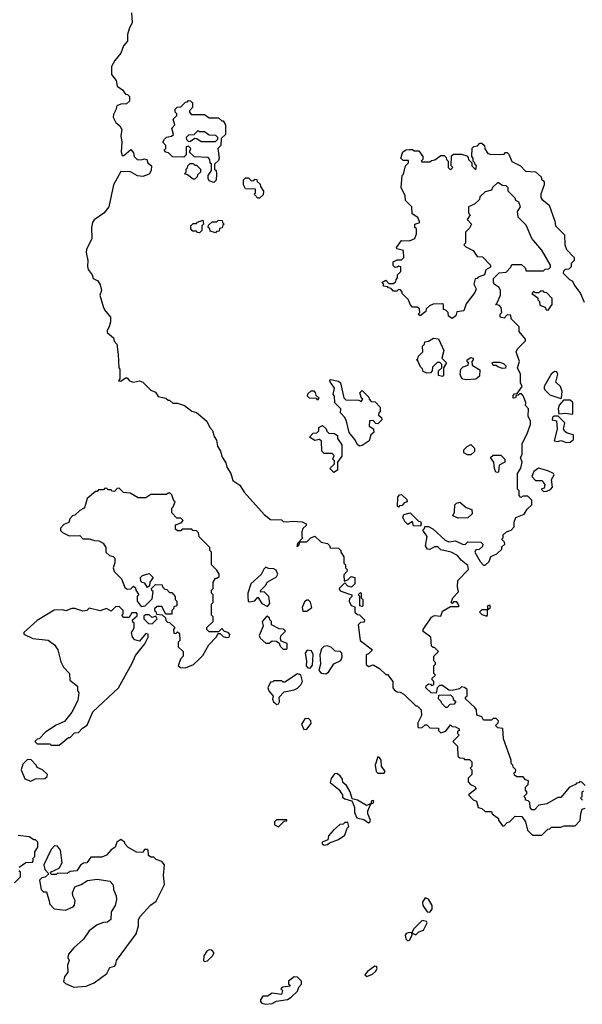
# Model space of a CAD drawing. Extents: x 1861455 to 2058065, y 200073 to 437907.
# Tile 275 of 574: x 1896285 to 1899851, y 386728 to 392972. Entities that reach past the tile are written whole.
import ezdxf

# ---------------------------------------------------------------- set-up
doc = ezdxf.new("R2010")
doc.units = 0

msp = doc.modelspace()

# ---------------------------------------------------------------- linework, layer by layer
at = {"layer": '0CON05XD'}
for points in [[(1896992.5, 393015), (1896997.5, 392955), (1896977.5, 392915), (1896968.3, 392878.3), (1896967.5, 392835), (1896943, 392807), (1896925, 392760), (1896887, 392713), (1896867.5, 392675), (1896867.5, 392625), (1896897, 392587), (1896901.7, 392551.7), (1896936.4, 392526.4), (1896955, 392500), (1896968.3, 392498.3), (1896980, 392485), (1896980, 392455), (1896961.7, 392438.3), (1896925, 392437.5), (1896900, 392425), (1896895, 392400), (1896878.3, 392371.7), (1896877.5, 392355), (1896895, 392320), (1896919.3, 392299.3), (1896932.5, 392275), (1896926.7, 392235), (1896931.2, 392195), (1896927.5, 392135), (1896935, 392110), (1896945, 392110), (1896988.3, 392148.3), (1897007, 392127), (1897010, 392105), (1897030, 392085), (1897055, 392082.5), (1897075, 392090), (1897090, 392085), (1897097.5, 392065), (1897120, 392045), (1897117.5, 392015), (1897105, 391992.5), (1897065, 391976.7), (1897031.2, 391981.2), (1896986.4, 392006.4), (1896925, 392010), (1896880, 391925), (1896850, 391785), (1896817.5, 391745), (1896757, 391703), (1896746.7, 391685), (1896740, 391655), (1896742.5, 391585), (1896707.5, 391515), (1896706.7, 391495), (1896716.7, 391445), (1896713.6, 391406.4), (1896718.3, 391388.3), (1896743.3, 391355), (1896750.7, 391330.7), (1896780, 391315), (1896795, 391290), (1896802.5, 391255), (1896793.3, 391225), (1896813.6, 391153.6), (1896821.2, 391131.2), (1896860, 391085), (1896860, 391055), (1896852.5, 391025), (1896838.3, 391001.7), (1896838.3, 390988.3), (1896880, 390955), (1896883, 390933), (1896900, 390915), (1896908.3, 390848.3), (1896912.5, 390765), (1896920, 390755), (1896920, 390695), (1896911.7, 390681.7), (1896925, 390680), (1896955, 390700), (1896965, 390700), (1896981.7, 390681.7), (1897005, 390672.5), (1897045, 390682.5), (1897065, 390672.5), (1897115, 390622.5), (1897145, 390610), (1897161.7, 390581.7), (1897211.7, 390571.7), (1897225, 390560), (1897235, 390560), (1897255, 390540), (1897285, 390540), (1897330, 390525), (1897375, 390490), (1897405, 390480), (1897470, 390425), (1897490, 390385), (1897507, 390367), (1897518.3, 390328.3), (1897532.5, 390305), (1897538.3, 390268.3), (1897557.5, 390235), (1897568.3, 390198.3), (1897591.7, 390161.7), (1897597.5, 390135), (1897622.5, 390095), (1897635, 390050), (1897679.3, 390019.3), (1897707.5, 389975), (1897833.6, 389833.6), (1897875, 389802.5), (1897945, 389800), (1897955, 389790), (1897975, 389787.5), (1898015, 389792.5), (1898075, 389787.5), (1898100, 389775), (1898100, 389765), (1898080, 389745), (1898072.5, 389725), (1898072.5, 389692.5), (1898080, 389685), (1898045, 389650), (1898041.7, 389631.7), (1898055, 389640), (1898060, 389660), (1898105, 389660), (1898130, 389685), (1898155, 389697.5), (1898195, 389657.5), (1898235, 389650), (1898248.3, 389638.3), (1898251.7, 389621.7), (1898305, 389620), (1898320, 389605), (1898320, 389595), (1898340, 389565), (1898340, 389525), (1898350, 389515), (1898350, 389495), (1898360, 389485), (1898358.3, 389471.7), (1898338.3, 389451.7), (1898341.7, 389411.7), (1898365, 389420), (1898385, 389440), (1898410, 389435), (1898410, 389395), (1898387.5, 389372.5), (1898365, 389380), (1898345, 389400), (1898310, 389365), (1898315, 389350), (1898368.3, 389331.7), (1898390, 389325), (1898390, 389315), (1898375, 389300), (1898373.3, 389285), (1898385, 389257.5), (1898408.3, 389248.3), (1898410, 389215), (1898425, 389200), (1898438.3, 389198.3), (1898470, 389165), (1898468.3, 389151.7), (1898445, 389150), (1898430, 389135), (1898443.3, 389035), (1898520, 388975), (1898495, 388950), (1898480, 388945), (1898481.7, 388881.7), (1898495, 388870), (1898525, 388880), (1898566.4, 388856.4), (1898605, 388820), (1898615, 388820), (1898650, 388775), (1898650, 388735), (1898660.7, 388720.7), (1898678.3, 388708.3), (1898697, 388707), (1898720, 388695), (1898795, 388620), (1898805, 388620), (1898830, 388595), (1898831.7, 388558.3), (1898808.3, 388511.7), (1898808.3, 388488.3), (1898815, 388480), (1898835, 388482.5), (1898855, 388500), (1898865, 388500), (1898885, 388480), (1898938.3, 388478.3), (1898940, 388465), (1898955, 388450), (1898985, 388460), (1899015, 388500), (1899025, 388490), (1899047, 388487), (1899070, 388475), (1899070, 388465), (1899060, 388455), (1899060, 388445), (1899070, 388435), (1899030, 388395), (1899060, 388365), (1899061.7, 388301.7), (1899075, 388290), (1899098.3, 388288.3), (1899105, 388280), (1899135, 388280), (1899150, 388265), (1899150, 388235), (1899140, 388225), (1899150, 388215), (1899150, 388185), (1899128.3, 388161.7), (1899128.3, 388138.3), (1899141.7, 388121.7), (1899169.3, 388109.3), (1899177.5, 388095), (1899130, 388055), (1899160, 388025), (1899180, 388015), (1899190, 387975), (1899215, 387970), (1899235, 387950), (1899275, 387950), (1899280, 387935), (1899320, 387905), (1899320, 387895), (1899345, 387860), (1899355, 387860), (1899375, 387880), (1899390, 387885), (1899425, 387920), (1899468.3, 387918.3), (1899490, 387885), (1899503, 387833), (1899535, 387800), (1899595, 387800), (1899631.7, 387838.3), (1899645, 387840), (1899655, 387850), (1899715, 387850), (1899735, 387860), (1899805, 387860), (1899837, 387893), (1899841.7, 387938.3)], [(1897515, 391940), (1897485, 391950), (1897480, 391965), (1897480, 391985), (1897500, 392015), (1897500, 392055), (1897491.7, 392061.7), (1897490, 392085), (1897478.3, 392098.3), (1897391.7, 392101.7), (1897361.7, 392131.7), (1897370, 392155), (1897355, 392170), (1897340, 392165), (1897340, 392115), (1897325, 392100), (1897253, 392103), (1897228.3, 392128.3), (1897211.7, 392131.7), (1897200, 392145), (1897210, 392155), (1897210, 392175), (1897192.5, 392195), (1897202.5, 392215), (1897215, 392227.5), (1897247, 392233), (1897260, 392245), (1897250, 392285), (1897267.5, 392305), (1897258.3, 392341.7), (1897280, 392365), (1897280, 392375), (1897270, 392385), (1897270, 392405), (1897283, 392417), (1897305, 392420), (1897335, 392450), (1897348.3, 392451.7), (1897355, 392460), (1897368.3, 392458.3), (1897380, 392445), (1897380, 392415), (1897360, 392395), (1897360, 392385), (1897371.7, 392371.7), (1897455, 392370), (1897485, 392350), (1897545, 392350), (1897565, 392330), (1897575, 392330), (1897590, 392305), (1897590, 392245), (1897561.7, 392218.3), (1897560, 392175), (1897540, 392155), (1897550, 392095), (1897545, 392080), (1897520, 392055), (1897520, 392025), (1897530, 392015), (1897532.5, 391995), (1897530, 391955), (1897515, 391940)], [(1897525, 392200), (1897540, 392215), (1897540, 392225), (1897528.3, 392238.3), (1897485, 392240), (1897455, 392260), (1897425, 392260), (1897415, 392270), (1897388.3, 392241.7), (1897355, 392240), (1897340, 392225), (1897341.7, 392211.7), (1897355, 392200), (1897368.3, 392201.7), (1897395, 392220), (1897408.3, 392218.3), (1897435, 392200), (1897525, 392200)], [(1899870, 388115), (1899850, 388135), (1899835, 388140), (1899828.3, 388131.7), (1899815, 388130), (1899808.3, 388121.7), (1899770, 388105), (1899715, 388040), (1899695, 388040), (1899625, 388000), (1899575, 387990), (1899548.3, 387961.7), (1899531.7, 387961.7), (1899520, 387975), (1899518.3, 388008.3), (1899508.3, 388018.3), (1899491.7, 388021.7), (1899490, 388035), (1899480, 388045), (1899500, 388065), (1899500, 388075), (1899490, 388085), (1899490, 388105), (1899508.3, 388121.7), (1899510, 388145), (1899491.7, 388151.7), (1899475, 388170), (1899435, 388170), (1899421.7, 388181.7), (1899420, 388195), (1899428.3, 388201.7), (1899430, 388215), (1899411.7, 388231.7), (1899410, 388245), (1899400, 388255), (1899400, 388275), (1899350.7, 388410.7), (1899347, 388477), (1899315, 388480), (1899300, 388495), (1899318.3, 388511.7), (1899320, 388525), (1899305, 388540), (1899285, 388540), (1899275, 388530), (1899225, 388530), (1899215, 388550), (1899181.7, 388561.7), (1899180, 388595), (1899170, 388610), (1899110, 388665), (1899110, 388675), (1899120, 388685), (1899120, 388725), (1899105, 388737.5), (1899085, 388740), (1899071.7, 388728.3), (1899025, 388717.5), (1899005, 388720), (1898965, 388750), (1898945, 388750), (1898930, 388735), (1898925, 388700), (1898893, 388703), (1898860, 388735), (1898861.7, 388748.3), (1898875, 388760), (1898888.3, 388758.3), (1898895, 388750), (1898910, 388755), (1898910, 388775), (1898900, 388785), (1898900, 388795), (1898920, 388815), (1898910, 388825), (1898910, 388875), (1898920, 388885), (1898920, 388895), (1898910, 388905), (1898910, 388935), (1898940, 388965), (1898915, 388990), (1898905, 388990), (1898895, 389000), (1898890, 389055), (1898841.7, 389091.7), (1898842.5, 389105), (1898895, 389182.5), (1898915, 389192.5), (1898955, 389190), (1898965, 389220), (1899015, 389250), (1899065, 389250), (1899070, 389255), (1899055, 389280), (1899035, 389280), (1899025, 389270), (1899020, 389275), (1899030, 389305), (1899067, 389343), (1899060, 389375), (1899062.5, 389415), (1899130, 389485), (1899125, 389510), (1899083.6, 389543.6), (1899060, 389575), (1899020, 389595), (1898955, 389610), (1898935, 389630), (1898915, 389630), (1898885, 389612.5), (1898870, 389615), (1898857.5, 389635), (1898867.5, 389695), (1898840, 389735), (1898850, 389745), (1898851.7, 389758.3), (1898875, 389757.5), (1898903, 389743), (1898981.7, 389671.7), (1899005, 389660), (1899046.4, 389666.4), (1899095, 389643.3), (1899110, 389645), (1899125, 389660), (1899208.3, 389658.3), (1899220, 389645), (1899218.3, 389631.7), (1899197.5, 389612.5), (1899175, 389610), (1899170, 389595), (1899202.5, 389535), (1899223.6, 389513.6), (1899235, 389513.3), (1899260, 389535), (1899271.7, 389568.3), (1899310, 389585), (1899340, 389615), (1899341.7, 389628.3), (1899360, 389645), (1899358.3, 389658.3), (1899340, 389675), (1899350, 389685), (1899350, 389705), (1899370, 389725), (1899400, 389735), (1899420, 389755), (1899420, 389785), (1899430, 389815), (1899483, 389837), (1899501.7, 389868.3), (1899530, 389895), (1899530, 389925), (1899518.3, 389938.3), (1899505, 389950), (1899475, 389950), (1899461.7, 389941.7), (1899450, 389955), (1899450, 389985), (1899440, 389995), (1899440, 390095), (1899461.7, 390128.3), (1899470, 390165), (1899460, 390195), (1899470, 390215), (1899470, 390285), (1899499.5, 390340.5), (1899522.5, 390405), (1899522.5, 390425), (1899508.3, 390458.3), (1899510, 390505), (1899490, 390525), (1899492.5, 390545), (1899476.2, 390586.2), (1899465, 390600), (1899455, 390600), (1899445, 390590), (1899431.7, 390588.3), (1899427, 390573), (1899411.7, 390571.7), (1899411.7, 390588.3), (1899421.7, 390598.3), (1899438.3, 390601.7), (1899470, 390645), (1899458.3, 390668.3), (1899460, 390725), (1899440, 390765), (1899452.5, 390805), (1899432.5, 390865), (1899440, 390885), (1899490, 390935), (1899490, 390945), (1899450, 390995), (1899450, 391025), (1899400, 391075), (1899398.3, 391098.3), (1899375, 391100), (1899355, 391080), (1899330, 391085), (1899330, 391105), (1899340, 391115), (1899337, 391147), (1899325, 391160), (1899300, 391165), (1899308.3, 391171.7), (1899332.5, 391225), (1899332.5, 391255), (1899323, 391273), (1899292.5, 391295), (1899287, 391307), (1899288.3, 391331.7), (1899323, 391367), (1899368.3, 391371.7), (1899398.3, 391401.7), (1899405, 391420), (1899465, 391420), (1899488.3, 391398.3), (1899495, 391380), (1899605, 391380), (1899615, 391390), (1899638.3, 391391.7), (1899648.3, 391401.7), (1899650, 391415), (1899595, 391510), (1899530, 391585), (1899495, 391670), (1899445, 391720), (1899440, 391755), (1899460, 391785), (1899447.5, 391815), (1899430, 391825), (1899425, 391840), (1899380, 391885), (1899380, 391905), (1899368.3, 391918.3), (1899345, 391920), (1899315, 391940), (1899281.7, 391908.3), (1899275, 391890), (1899235, 391880), (1899201.7, 391848.3), (1899198.3, 391831.7), (1899168.3, 391801.7), (1899130, 391785), (1899130, 391745), (1899140, 391735), (1899120, 391705), (1899147.5, 391675), (1899135, 391650), (1899110, 391625), (1899110, 391555), (1899100, 391545), (1899111.7, 391531.7), (1899159.3, 391509.3), (1899185, 391470), (1899218.3, 391468.3), (1899270, 391415), (1899268.3, 391401.7), (1899240, 391385), (1899230, 391355), (1899191.7, 391338.3), (1899185, 391330), (1899171.7, 391328.3), (1899162.5, 391295), (1899177.5, 391265), (1899168.8, 391241.2), (1899115, 391170), (1899100, 391125), (1899055, 391120), (1899050, 391095), (1899025, 391077.5), (1899001.7, 391091.7), (1899000, 391115), (1898985, 391130), (1898970, 391135), (1898970, 391165), (1898965, 391170), (1898905, 391167.5), (1898881.7, 391158.3), (1898861.7, 391138.3), (1898858.3, 391121.7), (1898823, 391093), (1898810, 391105), (1898820, 391115), (1898818.3, 391138.3), (1898805, 391150), (1898775, 391150), (1898760, 391165), (1898750, 391195), (1898710, 391235), (1898710, 391245), (1898698.3, 391258.3), (1898685, 391260), (1898675, 391250), (1898655, 391250), (1898638.3, 391268.3), (1898621.7, 391271.7), (1898618.3, 391278.3), (1898591.7, 391281.7), (1898590, 391295), (1898580, 391305), (1898605, 391320), (1898625, 391300), (1898655, 391300), (1898668.3, 391311.7), (1898670, 391325), (1898680, 391335), (1898680, 391355), (1898700, 391375), (1898700, 391405), (1898685, 391410), (1898678.3, 391401.7), (1898665, 391400), (1898653, 391413), (1898653, 391437), (1898678.3, 391448.3), (1898705, 391450), (1898720, 391465), (1898718.3, 391508.3), (1898675, 391520), (1898673, 391527), (1898705, 391572.5), (1898755, 391570), (1898790, 391585), (1898800, 391615), (1898800, 391645), (1898790, 391655), (1898790, 391675), (1898820, 391685), (1898808.3, 391718.3), (1898771.7, 391741.7), (1898770, 391785), (1898730, 391825), (1898727, 391857), (1898702.5, 391905), (1898710, 391985), (1898717, 391993), (1898730, 392045), (1898750, 392065), (1898748.3, 392078.3), (1898715, 392080), (1898700, 392095), (1898712.5, 392135), (1898735, 392147.5), (1898755, 392150), (1898775, 392150), (1898785, 392140), (1898815, 392140), (1898840, 392105), (1898840, 392085), (1898830, 392075), (1898835, 392070), (1898885, 392070), (1898895, 392080), (1898917, 392083), (1898955, 392110), (1898975, 392110), (1898988.3, 392098.3), (1898990, 392085), (1899000, 392075), (1899000, 392035), (1899015, 392020), (1899030, 392035), (1899020, 392045), (1899021.7, 392108.3), (1899035, 392120), (1899085, 392120), (1899118.3, 392108.3), (1899128.3, 392098.3), (1899130, 392085), (1899150, 392065), (1899150, 392045), (1899175, 392020), (1899180, 392045), (1899171.7, 392051.7), (1899170, 392065), (1899160, 392075), (1899160, 392095), (1899150, 392105), (1899153, 392157), (1899163, 392167), (1899187, 392173), (1899201.7, 392188.3), (1899215, 392190), (1899230, 392175), (1899233, 392153), (1899253, 392123), (1899275, 392117.5), (1899355, 392120), (1899365, 392130), (1899375, 392130), (1899385, 392120), (1899405, 392073.3), (1899460, 392045), (1899491.7, 392011.7), (1899555, 392007.5), (1899590, 391975), (1899591.7, 391961.7), (1899610, 391945), (1899610, 391925), (1899587.5, 391865), (1899587.5, 391845), (1899593.6, 391833.6), (1899640, 391795), (1899677.5, 391695), (1899680, 391665), (1899737, 391607), (1899740, 391545), (1899750, 391515), (1899800, 391465), (1899800, 391445), (1899780, 391425), (1899780, 391405), (1899765, 391390), (1899741.7, 391388.3), (1899731.7, 391378.3), (1899730, 391365), (1899770, 391325), (1899786.7, 391316.7), (1899802.5, 391285), (1899840, 391235), (1899861.7, 391181.7)], [(1897395, 391960), (1897385, 391960), (1897348.3, 391988.3), (1897330, 391995), (1897340, 392005), (1897340, 392025), (1897348.3, 392031.7), (1897350, 392045), (1897365, 392060), (1897385, 392060), (1897395, 392050), (1897405, 392050), (1897430, 392025), (1897430, 392005), (1897411.7, 391988.3), (1897410, 391975), (1897395, 391960)], [(1897805, 391840), (1897795, 391840), (1897770, 391865), (1897780, 391875), (1897778.3, 391898.3), (1897715, 391900), (1897702.5, 391925), (1897703, 391957), (1897715, 391970), (1897735, 391970), (1897755, 391950), (1897768.3, 391951.7), (1897775, 391960), (1897788.3, 391958.3), (1897790, 391945), (1897808.3, 391928.3), (1897810, 391915), (1897830, 391885), (1897828.3, 391861.7), (1897805, 391840)], [(1897425, 391620), (1897411.7, 391621.7), (1897405, 391630), (1897381.7, 391631.7), (1897370, 391645), (1897370, 391665), (1897385, 391680), (1897405, 391680), (1897411.7, 391688.3), (1897445, 391700), (1897450, 391675), (1897440, 391665), (1897440, 391635), (1897425, 391620)], [(1897525, 391620), (1897491.7, 391631.7), (1897490, 391645), (1897480, 391655), (1897481.7, 391668.3), (1897505, 391690), (1897535, 391690), (1897545, 391700), (1897568.3, 391698.3), (1897570, 391685), (1897580, 391675), (1897571.7, 391668.3), (1897568.3, 391651.7), (1897551.7, 391648.3), (1897548.3, 391631.7), (1897531.7, 391628.3), (1897525, 391620)], [(1899635, 391130), (1899660, 391165), (1899660, 391205), (1899625, 391240), (1899611.7, 391241.7), (1899605, 391250), (1899585, 391250), (1899575, 391240), (1899555, 391240), (1899541.7, 391248.3), (1899530, 391235), (1899568.3, 391208.3), (1899570, 391195), (1899580, 391185), (1899581.7, 391161.7), (1899615, 391150), (1899621.7, 391131.7), (1899635, 391130)], [(1898965, 390710), (1898940, 390715), (1898940, 390745), (1898960, 390765), (1898960, 390785), (1898948.3, 390798.3), (1898931.7, 390798.3), (1898901.7, 390768.3), (1898900, 390745), (1898888.3, 390731.7), (1898865, 390730), (1898841.7, 390741.7), (1898838.3, 390758.3), (1898825, 390770), (1898808.3, 390808.3), (1898800, 390815), (1898808.3, 390821.7), (1898811.7, 390838.3), (1898840, 390865), (1898838.3, 390901.7), (1898850, 390915), (1898851.7, 390928.3), (1898875, 390932.5), (1898908.3, 390951.7), (1898938.3, 390948.3), (1898972.5, 390875), (1898960, 390825), (1898990, 390795), (1898970, 390765), (1898970, 390715), (1898965, 390710)], [(1899115, 390687.5), (1899093, 390693), (1899082.5, 390705), (1899077.5, 390725), (1899080, 390755), (1899095, 390770), (1899128.3, 390781.7), (1899130, 390795), (1899121.7, 390801.7), (1899120, 390815), (1899145, 390830), (1899160, 390825), (1899160, 390815), (1899150, 390805), (1899151.7, 390781.7), (1899201.7, 390751.7), (1899199.5, 390710.5), (1899175, 390692), (1899115, 390687.5)], [(1899345, 390760), (1899315, 390770), (1899305, 390780), (1899285, 390780), (1899280, 390795), (1899285, 390800), (1899325, 390800), (1899351.7, 390791.7), (1899367, 390777), (1899365, 390762.5), (1899345, 390760)], [(1899715, 390570), (1899720, 390575), (1899723.3, 390615), (1899712.5, 390645), (1899683, 390673), (1899696.2, 390725), (1899689.2, 390739.2), (1899675, 390741.2), (1899653.8, 390725), (1899610, 390645), (1899610, 390635), (1899612.5, 390625), (1899645, 390592.5), (1899715, 390570)], [(1898438.3, 390268.3), (1898425, 390277.5), (1898408.8, 390308.8), (1898372.5, 390355), (1898357, 390427), (1898345, 390450), (1898318.3, 390478.3), (1898320, 390505), (1898283, 390543), (1898280, 390585), (1898272.5, 390595), (1898280, 390635), (1898252.5, 390675), (1898250, 390685), (1898255, 390690), (1898305, 390680), (1898318.3, 390668.3), (1898340, 390575), (1898351.7, 390561.7), (1898435, 390560), (1898448.3, 390551.7), (1898460, 390565), (1898451.7, 390571.7), (1898440, 390605), (1898455, 390620), (1898498.3, 390578.3), (1898500, 390565), (1898511.7, 390551.7), (1898538.3, 390548.3), (1898570, 390515), (1898570, 390485), (1898561.7, 390478.3), (1898560, 390465), (1898578.3, 390448.3), (1898580, 390435), (1898555, 390410), (1898541.7, 390411.7), (1898525, 390430), (1898501.7, 390428.3), (1898500, 390395), (1898528.3, 390378.3), (1898530, 390355), (1898511.2, 390338.8), (1898499.3, 390300.7), (1898455, 390272.5), (1898438.3, 390268.3)], [(1898175, 390560), (1898165, 390570), (1898121.7, 390571.7), (1898110, 390585), (1898111.7, 390598.3), (1898131.7, 390618.3), (1898148.3, 390618.3), (1898158.3, 390608.3), (1898161.7, 390591.7), (1898180, 390575), (1898175, 390560)], [(1899785, 390470), (1899790, 390475), (1899790, 390545), (1899775, 390560), (1899731.7, 390558.3), (1899703.6, 390526.4), (1899697.5, 390505), (1899701.7, 390471.7), (1899745, 390476.7), (1899785, 390470)], [(1899751.7, 390291.7), (1899775, 390293.8), (1899795, 390310), (1899795, 390340), (1899755, 390350), (1899740.7, 390360.7), (1899732.5, 390375), (1899740, 390415), (1899698.3, 390458.3), (1899671.7, 390458.3), (1899661.7, 390448.3), (1899660, 390435), (1899688.3, 390428.3), (1899692.5, 390375), (1899671.7, 390301.7), (1899695, 390297.5), (1899715, 390303.3), (1899751.7, 390291.7)], [(1898275, 390100), (1898250, 390125), (1898280, 390155), (1898280, 390175), (1898270, 390185), (1898278.3, 390208.3), (1898265, 390220), (1898215, 390220), (1898200, 390235), (1898198.3, 390298.3), (1898185, 390310), (1898155, 390302.5), (1898122.5, 390325), (1898145, 390350), (1898168.3, 390351.7), (1898180, 390365), (1898180, 390385), (1898205, 390397.5), (1898228.3, 390378.3), (1898231.7, 390361.7), (1898245, 390350), (1898277, 390347), (1898300, 390335), (1898300, 390315), (1898326.7, 390275), (1898327.5, 390205), (1898300, 390165), (1898300, 390115), (1898275, 390100)], [(1899145, 390212.5), (1899123, 390213), (1899100, 390225), (1899100, 390245), (1899120, 390265), (1899145, 390277.5), (1899167.5, 390255), (1899167, 390233), (1899145, 390212.5)], [(1899315, 390100), (1899303, 390103), (1899293.3, 390125), (1899290, 390165), (1899270, 390195), (1899285, 390210), (1899335, 390210), (1899360, 390185), (1899360, 390165), (1899323, 390147), (1899320, 390105), (1899315, 390100)], [(1899605, 389980), (1899625, 389982.5), (1899648.3, 389991.7), (1899662.5, 390007.5), (1899656.2, 390055), (1899673.3, 390085), (1899667.5, 390095), (1899631.7, 390111.7), (1899573, 390127), (1899543.6, 390106.4), (1899530, 390075), (1899555, 390050), (1899595, 390050), (1899612.5, 390025), (1899608.3, 390001.7), (1899590, 389995), (1899605, 389980)], [(1897335, 388862.5), (1897387, 388883), (1897423, 388917), (1897445, 388940), (1897483.6, 389006.4), (1897530, 389055), (1897541.7, 389078.3), (1897555, 389080), (1897575, 389060), (1897595, 389053.3), (1897613, 389057), (1897616.4, 389073.6), (1897606.1, 389086.1), (1897582.5, 389092.5), (1897565, 389110), (1897545, 389090), (1897485, 389090), (1897470, 389105), (1897471.7, 389118.3), (1897510, 389155), (1897510, 389185), (1897500, 389195), (1897500, 389265), (1897510, 389275), (1897510, 389325), (1897500, 389335), (1897500, 389355), (1897510, 389365), (1897510, 389405), (1897525, 389430), (1897535, 389430), (1897548.3, 389441.7), (1897550, 389455), (1897535, 389480), (1897500, 389515), (1897500, 389595), (1897490, 389605), (1897490, 389625), (1897421.7, 389691.7), (1897418.3, 389718.3), (1897405, 389730), (1897381.7, 389731.7), (1897375, 389740), (1897315, 389740), (1897305, 389730), (1897285, 389730), (1897271.7, 389741.7), (1897271.7, 389768.3), (1897308.3, 389781.7), (1897320, 389795), (1897305, 389810), (1897281.7, 389811.7), (1897250, 389845), (1897250, 389875), (1897258.3, 389881.7), (1897270, 389915), (1897261.7, 389921.7), (1897248.3, 389958.3), (1897238.3, 389968.3), (1897225, 389970), (1897215, 389960), (1897115, 389960), (1897085, 389940), (1897035, 389940), (1896985, 389970), (1896943, 389973), (1896915, 390000), (1896901.7, 389998.3), (1896885, 389980), (1896871.7, 389981.7), (1896865, 389990), (1896845, 389990), (1896835, 390000), (1896821.7, 389998.3), (1896815, 389990), (1896785, 389990), (1896775, 389980), (1896765, 389980), (1896712.5, 389935), (1896697, 389883), (1896688.3, 389871.7), (1896665, 389860), (1896635, 389830), (1896620, 389825), (1896603, 389807), (1896596.4, 389783.6), (1896565, 389770), (1896543, 389747), (1896543, 389733), (1896555, 389720), (1896598.3, 389698.3), (1896665, 389700), (1896685, 389680), (1896725, 389680), (1896758.3, 389668.3), (1896786.4, 389666.4), (1896813, 389653), (1896830, 389625), (1896830, 389595), (1896853, 389573), (1896877, 389567), (1896887, 389557), (1896887, 389527), (1896877.5, 389495), (1896883, 389473), (1896930, 389425), (1896951.7, 389371.7), (1896965, 389360), (1896988.3, 389361.7), (1897005, 389380), (1897018.3, 389368.3), (1897020, 389355), (1897040, 389325), (1897030, 389315), (1897030, 389285), (1897055, 389250), (1897080, 389255), (1897125, 389300), (1897130, 389345), (1897121.7, 389351.7), (1897120, 389365), (1897145, 389390), (1897188.3, 389388.3), (1897190, 389375), (1897205, 389360), (1897218.3, 389358.3), (1897235, 389340), (1897248.3, 389338.3), (1897270, 389315), (1897270, 389295), (1897280, 389285), (1897280, 389255), (1897261.7, 389248.3), (1897260, 389235), (1897250, 389225), (1897248.3, 389201.7), (1897211.7, 389201.7), (1897185, 389250), (1897155, 389250), (1897140, 389235), (1897140, 389225), (1897148.3, 389218.3), (1897151.7, 389201.7), (1897188.3, 389198.3), (1897208.3, 389178.3), (1897211.7, 389161.7), (1897221.7, 389151.7), (1897235, 389150), (1897268.3, 389118.3), (1897260, 389105), (1897261.7, 389081.7), (1897275, 389080), (1897285, 389090), (1897298.3, 389078.3), (1897300, 389035), (1897290, 389025), (1897290, 388995), (1897320, 388965), (1897320, 388935), (1897303, 388917), (1897290, 388875), (1897303, 388863), (1897335, 388862.5)], [(1898685, 389880), (1898680, 389885), (1898682.5, 389945), (1898691.7, 389958.3), (1898705, 389960), (1898738.3, 389928.3), (1898740, 389915), (1898721.7, 389908.3), (1898708.3, 389891.7), (1898691.7, 389888.3), (1898685, 389880)], [(1899065, 389810), (1899030, 389825), (1899041.7, 389848.3), (1899043.3, 389895), (1899053.9, 389906.1), (1899075, 389912.5), (1899115, 389877.5), (1899150, 389865), (1899151.7, 389838.3), (1899125, 389812.5), (1899065, 389810)], [(1898825, 389760), (1898781.7, 389761.7), (1898775, 389790), (1898745, 389770), (1898725, 389790), (1898712.5, 389815), (1898720, 389835), (1898760, 389845), (1898811.7, 389791.7), (1898825, 389790), (1898830, 389775), (1898825, 389760)], [(1897855, 389250), (1897869.5, 389270.5), (1897863, 389313), (1897835, 389342.5), (1897811.7, 389341.7), (1897812.5, 389355), (1897843.8, 389386.2), (1897854.1, 389405.9), (1897912.3, 389437.7), (1897921.2, 389455), (1897910.7, 389480.7), (1897895, 389488.8), (1897860.7, 389490.7), (1897845, 389500), (1897831.7, 389488.3), (1897815, 389452.5), (1897750, 389395), (1897730.8, 389335), (1897730, 389315), (1897732.5, 389285), (1897739.3, 389279.3), (1897774.2, 389285.8), (1897795, 389310), (1897820.5, 389270.5), (1897855, 389250)], [(1897095, 389370), (1897078.3, 389398.3), (1897061.7, 389401.7), (1897051.7, 389411.7), (1897050, 389435), (1897063, 389447), (1897105, 389460), (1897130, 389435), (1897110, 389405), (1897108.3, 389381.7), (1897095, 389370)], [(1898455, 389250), (1898440, 389255), (1898440, 389315), (1898430, 389325), (1898445, 389340), (1898450, 389335), (1898450, 389305), (1898460, 389295), (1898460, 389255), (1898455, 389250)], [(1896535, 388370), (1896595, 388420), (1896605, 388420), (1896631.7, 388448.3), (1896658.3, 388451.7), (1896681.7, 388478.3), (1896713, 388497), (1896748.3, 388581.7), (1896910, 388735), (1896998.3, 388891.7), (1897019.3, 388940.7), (1897077, 389013), (1897100, 389055), (1897100, 389075), (1897085, 389080), (1897045, 389030), (1897015, 389040), (1897000, 389055), (1896992.5, 389085), (1897010, 389115), (1897010, 389145), (1897001.7, 389151.7), (1897000, 389165), (1897028.3, 389191.7), (1897030, 389205), (1897025, 389210), (1896995, 389210), (1896978.3, 389181.7), (1896945, 389180), (1896932.5, 389195), (1896940, 389205), (1896940, 389225), (1896915, 389250), (1896891.7, 389248.3), (1896865, 389220), (1896835, 389237.5), (1896795, 389222.5), (1896725, 389240), (1896710, 389225), (1896685, 389220), (1896635, 389237.5), (1896615, 389237.5), (1896576.2, 389223.8), (1896555, 389230), (1896503.6, 389226.4), (1896395, 389162.5), (1896310, 389085), (1896310, 389075), (1896367, 389047), (1896465, 389036.7), (1896505, 389007.5), (1896526.7, 388975), (1896545, 388900), (1896562.5, 388865), (1896600, 388825), (1896603, 388783), (1896650, 388745), (1896650, 388715), (1896660, 388705), (1896652.5, 388655), (1896615, 388580), (1896568.3, 388521.7), (1896515, 388497.5), (1896450, 388455), (1896408.3, 388411.7), (1896395, 388410), (1896380, 388395), (1896395, 388380), (1896475, 388380), (1896485, 388370), (1896535, 388370)], [(1898105, 389220), (1898136.7, 389245), (1898127.8, 389277.8), (1898115, 389290), (1898105, 389291.2), (1898090, 389280), (1898074.2, 389245), (1898080.3, 389220.3), (1898105, 389220)], [(1899245, 389190), (1899250, 389195), (1899250, 389230), (1899270, 389245), (1899265, 389260), (1899250, 389255), (1899250, 389230), (1899215, 389230), (1899200, 389215), (1899215, 389200), (1899245, 389190)], [(1897125, 389140), (1897157, 389173), (1897148.3, 389188.3), (1897125, 389180), (1897105, 389197.5), (1897083, 389197), (1897071.7, 389188.3), (1897071.7, 389171.7), (1897101.7, 389141.7), (1897125, 389140)], [(1897975, 388980), (1897980, 388985), (1897980, 389015), (1897941.7, 389031.7), (1897937.5, 389045), (1897940, 389065), (1897970, 389095), (1897957, 389107), (1897928.3, 389108.3), (1897880, 389135), (1897880, 389155), (1897870, 389165), (1897868.3, 389178.3), (1897851.7, 389188.3), (1897822.5, 389155), (1897827.5, 389125), (1897803.6, 389066.4), (1897809.3, 389049.3), (1897845, 389017.5), (1897865, 389017.5), (1897885, 389032.5), (1897911.7, 389031.7), (1897928.3, 389018.3), (1897935, 389000), (1897955, 388980), (1897975, 388980)], [(1898225, 388823.8), (1898241.2, 388835), (1898275, 388886.2), (1898321.2, 388908.8), (1898329.2, 388930.8), (1898326.2, 388955), (1898315.7, 388965.7), (1898285, 388967.5), (1898260.7, 388990.7), (1898235, 389001.2), (1898212.3, 388997.7), (1898197.5, 388982.5), (1898187.5, 388945), (1898192, 388885), (1898180, 388845), (1898195, 388827.5), (1898225, 388823.8)], [(1898125, 388860), (1898141.7, 388878.3), (1898145.9, 388945.9), (1898135, 388968.8), (1898106.2, 388973.8), (1898093.8, 388955), (1898102.5, 388905), (1898100, 388875), (1898111.7, 388861.7), (1898125, 388860)], [(1897915, 388630), (1897925, 388633.3), (1897932.5, 388645), (1897930, 388675), (1897961.7, 388708.3), (1898025, 388722.5), (1898046.4, 388733.6), (1898066.4, 388753.6), (1898076.7, 388775), (1898066.4, 388816.4), (1898045, 388823.3), (1897965, 388770), (1897955, 388770), (1897945, 388780), (1897895, 388780), (1897888.3, 388771.7), (1897875, 388770), (1897857.5, 388735), (1897863.3, 388715), (1897891.7, 388681.7), (1897887.5, 388662.5), (1897893.8, 388645), (1897915, 388630)], [(1898995, 388610), (1898985, 388610), (1898960, 388635), (1898957, 388647), (1898940, 388665), (1898942.5, 388687.5), (1899015, 388690), (1899030, 388675), (1899031.7, 388661.7), (1899048.3, 388648.3), (1899038.3, 388631.7), (1899011.7, 388628.3), (1898995, 388610)], [(1898085, 388470), (1898105, 388472.5), (1898131.7, 388508.3), (1898130, 388525), (1898115, 388540), (1898091.7, 388538.3), (1898070, 388505), (1898085, 388470)], [(1896355, 388142.5), (1896385, 388157.5), (1896445, 388160), (1896458.3, 388171.7), (1896460, 388185), (1896430, 388215), (1896395, 388230), (1896390, 388245), (1896358.3, 388278.3), (1896335, 388280), (1896305, 388250), (1896293.3, 388215), (1896317, 388157), (1896355, 388142.5)], [(1898595, 388193.3), (1898601.2, 388205), (1898578.3, 388238.3), (1898576.2, 388275), (1898565, 388292.5), (1898553.8, 388296.2), (1898537.5, 388245), (1898543.3, 388205), (1898555, 388193.8), (1898595, 388193.3)], [(1898495, 387878.8), (1898505, 387883.3), (1898508.8, 387895), (1898492, 387935), (1898491.2, 387955), (1898510, 388000), (1898525, 388003.3), (1898530, 388015), (1898525, 388020), (1898515, 388017.5), (1898510, 388000), (1898482.5, 387987.5), (1898425, 388021.2), (1898391.7, 388031.7), (1898380, 388075), (1898356.7, 388115), (1898333.3, 388135), (1898330, 388155), (1898316.9, 388176.9), (1898295, 388191.2), (1898280, 388190), (1898259.3, 388160.7), (1898252.5, 388135), (1898305, 388092.5), (1898330, 388055), (1898331.7, 388041.7), (1898345, 388030), (1898388.3, 388018.3), (1898395, 388010), (1898406.2, 387975), (1898406.7, 387945), (1898420.7, 387910.7), (1898465, 387900), (1898495, 387878.8)], [(1899851.7, 388021.7), (1899840, 388035), (1899850, 388045), (1899850, 388075), (1899858.3, 388081.7)], [(1899841.7, 387938.3), (1899850, 387965), (1899868.3, 387971.7)], [(1897925, 387852.5), (1897961.7, 387888.3), (1897978.3, 387891.7), (1897978.3, 387898.3), (1897911.7, 387898.3), (1897900, 387885), (1897900, 387865), (1897925, 387852.5)], [(1898215, 387737.5), (1898235, 387740), (1898248.3, 387751.7), (1898306.2, 387773.8), (1898345, 387800), (1898360, 387845), (1898370, 387855), (1898365, 387880), (1898345, 387880), (1898335, 387870), (1898313, 387867), (1898270.7, 387829.3), (1898242.5, 387795), (1898238.3, 387771.7), (1898202.5, 387755), (1898202.5, 387745), (1898215, 387737.5)], [(1896281.7, 387598.3), (1896323, 387627), (1896365, 387630), (1896370, 387635), (1896370, 387655), (1896380, 387665), (1896380, 387695), (1896400, 387725), (1896400, 387755), (1896385, 387770), (1896375, 387770), (1896345, 387790), (1896275, 387797.5)], [(1896627, 386837), (1896705, 386843.3), (1896756.1, 386863.9), (1896836.4, 386923.6), (1896855, 386960), (1896885, 386970), (1896895, 386980), (1896897.5, 387005), (1897022.5, 387175), (1897036.7, 387225), (1897037.5, 387265), (1897047.5, 387285), (1897114.1, 387355.9), (1897149.3, 387380.7), (1897201.7, 387488.3), (1897196.7, 387545), (1897201.7, 387611.7), (1897185, 387632.5), (1897150, 387645), (1897135, 387660), (1897115, 387660), (1897101.7, 387671.7), (1897100, 387705), (1897095, 387710), (1897075, 387710), (1897065, 387690), (1897025, 387692.5), (1896970, 387725), (1896953, 387743), (1896950, 387755), (1896925, 387772.5), (1896900, 387755), (1896890, 387725), (1896863.6, 387706.4), (1896835, 387672.5), (1896805, 387660), (1896735, 387660), (1896710, 387625), (1896688.3, 387621.7), (1896670.7, 387609.3), (1896647, 387573), (1896605, 387570), (1896585, 387557.5), (1896525, 387560), (1896515, 387550), (1896485, 387550), (1896480, 387565), (1896535, 387590), (1896553.3, 387625), (1896542.5, 387705), (1896525, 387730), (1896505, 387732.5), (1896485, 387710), (1896438.3, 387611.7), (1896443, 387583), (1896470, 387555), (1896447, 387533), (1896425, 387530), (1896410, 387515), (1896420, 387455), (1896435, 387440), (1896455, 387440), (1896472.5, 387375), (1896472.5, 387365), (1896503, 387333), (1896575, 387324), (1896624.2, 387345.8), (1896633, 387357), (1896637.1, 387385), (1896620.8, 387415), (1896620, 387435), (1896635, 387472.5), (1896673.3, 387486.7), (1896715, 387512.5), (1896775, 387521.2), (1896855, 387508.8), (1896877.5, 387485), (1896880, 387455), (1896896.1, 387416.1), (1896898, 387392), (1896890, 387355), (1896863.8, 387315), (1896862.5, 387265), (1896841.7, 387248.3), (1896815, 387246.7), (1896775, 387232.5), (1896725, 387193.8), (1896689.5, 387140.5), (1896627.5, 387085), (1896593.3, 387045), (1896590, 387025), (1896597.5, 387005), (1896587.5, 386975), (1896589.3, 386930.7), (1896568.3, 386901.7), (1896563, 386873), (1896575, 386860), (1896627, 386837)], [(1896251.7, 387498.3), (1896290, 387535), (1896290, 387565), (1896280, 387575)], [(1898885, 387312.5), (1898898.8, 387331.2), (1898899.2, 387355), (1898875, 387394.2), (1898855, 387402), (1898838.6, 387375), (1898839.2, 387355), (1898867.5, 387315), (1898885, 387312.5)], [(1898745, 387130), (1898755, 387133.3), (1898772.5, 387165), (1898770, 387180), (1898795, 387167.5), (1898813.9, 387186.1), (1898845, 387197.5), (1898866.7, 387245), (1898863, 387253), (1898835, 387258), (1898780, 387205), (1898770, 387180), (1898753.3, 387183.3), (1898735, 387176.7), (1898728.8, 387165), (1898732, 387142), (1898745, 387130)], [(1897455, 387000), (1897475, 387003.3), (1897507.5, 387035), (1897517.5, 387055), (1897501.7, 387071.7), (1897485, 387072.5), (1897470, 387065), (1897452.5, 387035), (1897450, 387005), (1897455, 387000)], [(1898485, 386903.8), (1898521.2, 386918.8), (1898540, 386935), (1898550, 386955), (1898546.4, 386966.4), (1898535, 386970), (1898488.8, 386935), (1898473.3, 386915), (1898485, 386903.8)], [(1897845, 386727.5), (1897885, 386732.5), (1897913, 386747), (1897981.7, 386758.3), (1898006.4, 386773.6), (1898045, 386810), (1898053, 386837), (1898070, 386855), (1898070, 386875), (1898045, 386900), (1898025, 386902.5), (1897987.5, 386875), (1897988.3, 386858.3), (1897998.3, 386841.7), (1897953, 386837), (1897940, 386825), (1897950, 386815), (1897945, 386790), (1897885, 386797.5), (1897855, 386780), (1897825, 386780), (1897810, 386755), (1897810, 386745), (1897820, 386735), (1897845, 386727.5)]]:
    msp.add_lwpolyline(points, dxfattribs=at)

doc.saveas('drawing.dxf')
